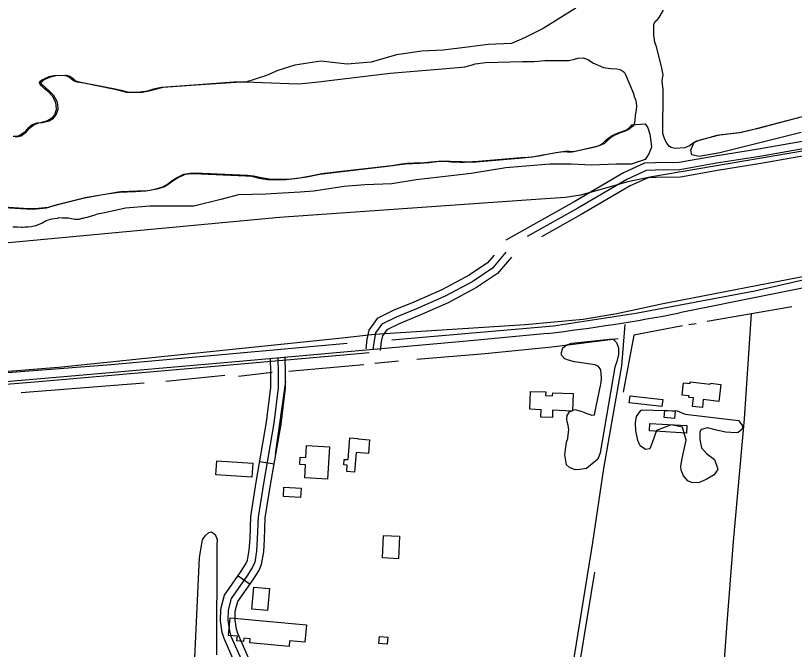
# Model space of a CAD drawing. Extents: x 3219052 to 3256913, y 800770 to 826146.
# Drawn here: x 3242021 to 3243626, y 810213 to 811519 of the extents above; entities that cross this region are included whole.
import ezdxf

# ---------------------------------------------------------------- set-up
doc = ezdxf.new("R2010")
doc.units = 0
for name, color, linetype in [('V-BLDG-OTLN', 7, 'Continuous'), ('V-DTCH-CNTR', 7, 'Continuous'), ('V-LEVE-TOET', 7, 'Continuous'), ('V-ROAD-CNTR', 7, 'Continuous'), ('V-SITE-VEGE', 7, 'Continuous'), ('V-TOPO-SHOR', 7, 'Continuous')]:
    doc.layers.add(name, color=color, linetype=linetype)

msp = doc.modelspace()

# ---------------------------------------------------------------- linework, layer by layer
at = {"layer": 'V-BLDG-OTLN'}
for points in [[(3243470, 810723.7), (3243438, 810727.4), (3243436.1, 810711.1), (3243415.6, 810713.5), (3243417.6, 810731), (3243408.1, 810732.1), (3243408.5, 810735), (3243394.3, 810736.7), (3243397.3, 810762.3), (3243410.6, 810760.8), (3243411, 810764), (3243452.2, 810759.2), (3243452.5, 810761.2), (3243474.1, 810758.7)], [(3243169.9, 810739.8), (3243168.5, 810703.8), (3243127.5, 810705.5), (3243126.9, 810690.4), (3243103, 810691.3), (3243103.6, 810706.7), (3243080.5, 810707.6), (3243082, 810744.5), (3243113.1, 810743.3), (3243112.8, 810735.9), (3243127.4, 810735.4), (3243127.6, 810741.5)], [(3243287, 810735.3), (3243354.4, 810727.9), (3243352.8, 810713.2), (3243285.4, 810720.6)], [(3243378.5, 810688.6), (3243357.1, 810690.7), (3243358.6, 810705.5), (3243379.9, 810703.4)], [(3243327.1, 810663.1), (3243328, 810678.5), (3243403.9, 810674), (3243403, 810658.6)], [(3242705.8, 810603.8), (3242709.4, 810648.6), (3242726, 810647.3), (3242725.9, 810646.5), (3242750, 810644.6), (3242747.7, 810616.7), (3242722.4, 810618.7), (3242719.2, 810578.1), (3242703.3, 810579.4), (3242704.3, 810592.3), (3242697, 810592.9), (3242698, 810604.4)], [(3242616.8, 810566.3), (3242618.4, 810593.1), (3242606.4, 810593.8), (3242607.3, 810609), (3242618.7, 810608.3), (3242620.2, 810633), (3242667.5, 810630.2), (3242663.5, 810563.5)], [(3242509.5, 810596.5), (3242507.7, 810567.8), (3242433.5, 810572.5), (3242435.3, 810601.2)], [(3242607.9, 810525.9), (3242572.6, 810527.6), (3242573.6, 810547), (3242608.9, 810545.3)], [(3242778.8, 810447.3), (3242812.1, 810445.8), (3242810, 810399.6), (3242776.7, 810401.1)], [(3242540, 810293.2), (3242507.8, 810295.8), (3242511.4, 810340.7), (3242543.7, 810338.1)], [(3242463.1, 810277.6), (3242620.2, 810263), (3242616.9, 810227.8), (3242585.4, 810230.7), (3242584.4, 810219), (3242503.2, 810226.5), (3242504, 810234.5), (3242491.1, 810235.6), (3242490.5, 810229.2), (3242476.8, 810230.5), (3242477.7, 810240), (3242459.8, 810241.6)], [(3242769.4, 810225.2), (3242770.8, 810239.6), (3242788.1, 810237.9), (3242786.7, 810223.6)]]:
    msp.add_lwpolyline(points, close=True, dxfattribs=at)
at = {"layer": 'V-DTCH-CNTR'}
msp.add_lwpolyline([(3244288.7, 808436.8), (3243869.1, 808467.6), (3243722.1, 808478.3), (3243287.9, 808530.3), (3242944.6, 808568.8), (3242908.8, 808572.6), (3242935.4, 808738.2), (3243065.4, 809592.3), (3243153.7, 810084.6), (3243210.1, 810432.7), (3243233.3, 810585.7), (3243270.1, 810797.3), (3243277.1, 810882.1)], dxfattribs=at)
at = {"layer": 'V-LEVE-TOET'}
for points in [[(3240635.5, 810697), (3240765.2, 810694.2), (3241419.9, 810739.7), (3242109.3, 810794.7), (3242693.8, 810854.7), (3242760.1, 810862.2), (3243070.6, 810882.6), (3243190.1, 810893.3), (3243260.1, 810905.1), (3243352, 810924.8), (3243677.8, 810988.2), (3244162.3, 811082.5), (3244949.7, 811241.1), (3245481.2, 811339.6), (3245514.4, 811347.8), (3245575.5, 811365.2), (3245593.7, 811370.6), (3245644.9, 811388.1), (3245745.5, 811427.2), (3246144.7, 811608.2)], [(3245430.1, 811598.6), (3244961.8, 811505.3), (3244653.7, 811444.5), (3244114.8, 811331.9), (3243743.5, 811257), (3243331.8, 811186.8), (3243282.3, 811176.1), (3243217.2, 811158.1), (3243185.1, 811149.1), (3243153.7, 811143.7), (3243102.2, 811140.3), (3242564.6, 811102.5), (3241961.5, 811046.4), (3241471.6, 811002.1), (3240926.2, 810954.5), (3240860.9, 810950.5), (3240816.3, 810948.9), (3240771.1, 810949.1), (3240735.4, 810950), (3240689.3, 810954.4), (3240648.3, 810958.8)]]:
    msp.add_lwpolyline(points, dxfattribs=at)
at = {"layer": 'V-ROAD-CNTR'}
for p, q in [((3242523.9, 810600.2), (3242553.5, 810595.1)), ((3242479.2, 810364.3), (3242503.8, 810347.1))]:
    msp.add_line(p, q, dxfattribs=at)
for points in [[(3245232.7, 811560.3), (3245013.4, 811505.9), (3244628.9, 811430.4), (3244554.9, 811421.3), (3244512.1, 811421.9), (3244464.7, 811413.2), (3244421.1, 811401.9), (3244373.1, 811388.6), (3244330.3, 811374.1), (3244252.7, 811351.5), (3244213.2, 811342.9), (3244014.5, 811310.1), (3243944.9, 811289.1), (3243850, 811266), (3243739.8, 811244.7), (3243646.4, 811229.8), (3243556.7, 811213.8), (3243467.5, 811199.9), (3243391.2, 811186), (3243340, 811185.3), (3243324, 811184.7), (3243287.5, 811168.1), (3243186.6, 811109.3), (3243104.5, 811063.1)], [(3245006.9, 811535.2), (3244624.2, 811460.1), (3244553.3, 811451.4), (3244509.5, 811451.9), (3244458.3, 811442.5), (3244413.3, 811430.9), (3244364.2, 811417.3), (3244321.3, 811402.8), (3244245.3, 811380.6), (3244207.5, 811372.4), (3244007.7, 811339.4), (3243937, 811318.1), (3243843.6, 811295.3), (3243734.6, 811274.2), (3243641.4, 811259.4), (3243551.8, 811243.4), (3243462.5, 811229.5), (3243388.2, 811215.9), (3243339.3, 811215.3), (3243317.1, 811214.5), (3243273.7, 811194.7), (3243171.7, 811135.3), (3243030.8, 811056)], [(3245010.2, 811520.6), (3244626.6, 811445.2), (3244554.1, 811436.4), (3244510.8, 811436.9), (3244461.5, 811427.8), (3244417.2, 811416.4), (3244368.7, 811403), (3244325.8, 811388.4), (3244249, 811366.1), (3244210.4, 811357.6), (3244011.1, 811324.7), (3243941, 811303.6), (3243846.8, 811280.7), (3243737.2, 811259.4), (3243643.9, 811244.6), (3243554.3, 811228.6), (3243465, 811214.7), (3243389.7, 811200.9), (3243339.7, 811200.3), (3243320.5, 811199.6), (3243280.6, 811181.4), (3243179.1, 811122.3), (3243074.8, 811063.6)], [(3245453.5, 811315), (3245067, 811237.6), (3244595.1, 811145.3), (3243943.5, 811017.4), (3243388.9, 810906.1)], [(3243031.2, 811031.1), (3243003.4, 810998.4), (3242963, 810971.2), (3242905.7, 810940.4), (3242846.9, 810914.5), (3242804.7, 810897.7), (3242775.6, 810882.9), (3242762.5, 810864.8), (3242759.4, 810849.4), (3242757.1, 810830.6)], [(3243006.7, 811025.4), (3242993.3, 811009.7), (3242955.2, 810984), (3242899.1, 810953.9), (3242841.1, 810928.4), (3242798.5, 810911.4), (3242765.6, 810894.7), (3242748.4, 810870.9), (3242744.6, 810851.8), (3242742.2, 810832.4)], [(3243042.6, 811021.3), (3243013.5, 810987.1), (3242970.8, 810958.3), (3242912.3, 810926.9), (3242852.7, 810900.7), (3242810.9, 810884), (3242785.6, 810871.2), (3242776.6, 810858.7), (3242774.3, 810847.1), (3242772, 810828.7)], [(3243116.7, 810863.9), (3242950.7, 810848), (3242490, 810806.6), (3242112.3, 810773.8), (3241560.6, 810726.3), (3240780.1, 810658)], [(3241099, 810683), (3241156.6, 810689), (3241348.5, 810702.8), (3241710.9, 810735.3), (3242076.1, 810765.8), (3242423.2, 810795.6), (3242727.5, 810822.3), (3242749.1, 810824.3)], [(3242520.4, 810076.6), (3242501.3, 810120.7), (3242477.8, 810172.3), (3242450.4, 810235), (3242446.6, 810247.6), (3242442.8, 810271.8), (3242443.5, 810295.9), (3242451.2, 810324.2), (3242484.5, 810371.8), (3242495.4, 810389.1), (3242498.9, 810396.8), (3242502.4, 810417.2), (3242503.8, 810441.3), (3242505.4, 810486.9), (3242516.5, 810557.1), (3242538, 810681.3), (3242546.8, 810753), (3242546.9, 810783.9), (3242546.1, 810812.5)], [(3242561.1, 810813), (3242561.9, 810784.1), (3242561.8, 810752.1), (3242552.8, 810679.1), (3242531.3, 810554.7), (3242520.4, 810485.5), (3242518.8, 810440.6), (3242517.3, 810415.5), (3242513.4, 810392.3), (3242508.6, 810382), (3242497, 810363.6), (3242465, 810317.7), (3242458.5, 810293.7), (3242457.8, 810272.7), (3242461.3, 810250.9), (3242464.5, 810240.2), (3242491.5, 810178.5), (3242515, 810126.8), (3242526.3, 810100.8), (3242530.2, 810079.1)], [(3242537.9, 810112.6), (3242505.2, 810184.6), (3242478.6, 810245.4), (3242476, 810254.2), (3242472.9, 810273.7), (3242473.4, 810291.5), (3242478.8, 810311.3), (3242509.6, 810355.3), (3242521.8, 810374.8), (3242527.8, 810387.8), (3242532.3, 810413.8), (3242533.8, 810439.9), (3242535.3, 810484), (3242546.1, 810552.2), (3242567.7, 810676.9), (3242576.8, 810751.1), (3242576.9, 810784.3), (3242576.1, 810813.4)]]:
    msp.add_lwpolyline(points, dxfattribs=at)
msp.add_arc((3242647.3, 814792.4), 3956.5, 276.8146, 280.8036, dxfattribs=at)
at = {"layer": 'V-SITE-VEGE'}
for points in [[(3243175.4, 811534.5), (3243138.8, 811511.4), (3243108, 811492.1), (3243069.5, 811472.9), (3243042.6, 811461.3), (3242994.4, 811459.4), (3242952.1, 811453.6), (3242902, 811447.8), (3242857.7, 811445.9), (3242805.7, 811438.2), (3242753.8, 811422.8), (3242703.7, 811418.9), (3242649.8, 811424.7), (3242595.9, 811417), (3242561.2, 811405.5), (3242538.1, 811395.8), (3242495, 811382), (3242470.4, 811381.4), (3242388.1, 811375.6), (3242321.3, 811370.9), (3242305.1, 811367), (3242292.2, 811363.4), (3242277.6, 811361), (3242260.5, 811360.4), (3242249.7, 811360.6), (3242234.1, 811364.5), (3242221.8, 811367.5), (3242161.6, 811379.4)], [(3242161.6, 811379.4), (3242147.5, 811382), (3242140.3, 811384.4), (3242134.6, 811389.5), (3242128.3, 811393.7), (3242121.5, 811395.8), (3242099.6, 811395.1), (3242089.4, 811392.4), (3242080.4, 811388.8), (3242074.7, 811386.1), (3242070, 811381.6), (3242069.1, 811379.5), (3242071.2, 811377.1), (3242087.7, 811362.2), (3242095.8, 811353.8), (3242102.4, 811341.8), (3242103.6, 811335.8), (3242104.5, 811324.8), (3242100.6, 811314.3), (3242095.2, 811307.4), (3242086.3, 811301.7), (3242072.2, 811298), (3242064.4, 811297.1), (3242054.8, 811293.8), (3242045.6, 811286.3), (3242038.4, 811278.2), (3242034.5, 811275.2), (3242028.2, 811271), (3242021.9, 811269.5), (3242015.9, 811269.5)], [(3243639.5, 811278.3), (3243471.9, 811235.9), (3243429.6, 811228.2), (3243414.2, 811232.1), (3243412.3, 811241.7), (3243418.9, 811258), (3243424.9, 811260.8), (3243432.7, 811263.2), (3243466.8, 811272.3), (3243512.9, 811277.7), (3243547.3, 811285.9), (3243645.2, 811311.8)], [(3241950, 811126.5), (3242043.5, 811120.4), (3242063.2, 811121), (3242084.2, 811122.8), (3242100, 811127.7), (3242118.9, 811132.5), (3242160.2, 811142.7), (3242192.3, 811148.5), (3242208.7, 811151.5), (3242224, 811153.9), (3242233.9, 811155.1), (3242268, 811156.7), (3242289, 811157.6), (3242307.9, 811161), (3242324, 811165.8), (3242333.6, 811171.8), (3242343.5, 811179.3), (3242352.4, 811184.7), (3242367.4, 811191.9), (3242376.7, 811192.8), (3242386.9, 811193.4), (3242495, 811188.8), (3242507, 811187.7), (3242522.9, 811184.1), (3242539.6, 811181.4), (3242559.7, 811180.6), (3242578, 811180.9), (3242601.9, 811183.6), (3242621.1, 811186.7), (3242648, 811192.1), (3242682.2, 811196.3), (3242792.4, 811209.1), (3242812.7, 811212.1), (3242823.8, 811213.4), (3242838.5, 811214.3), (3242854.1, 811214.6), (3242872.9, 811216.4), (3242888.2, 811218), (3242907.1, 811218.6), (3242918.5, 811217.4), (3242936.7, 811216.8), (3242946, 811216.6), (3242970, 811217.5), (3243057.7, 811225.4), (3243072.4, 811226.4), (3243085.6, 811227.6), (3243103.2, 811230.6), (3243115.5, 811233), (3243135, 811236.6), (3243149.7, 811238.5), (3243158, 811238.2), (3243167, 811237.9), (3243214.9, 811248.5), (3243224.5, 811252.1), (3243230.5, 811255.1), (3243235.9, 811260.5), (3243243.7, 811267.4), (3243250.2, 811271.6), (3243262.5, 811277), (3243273, 811280.6), (3243281.4, 811284.2), (3243288.8, 811290.8), (3243290.6, 811293.5), (3243317.9, 811295.7), (3243323.7, 811287.9), (3243327.5, 811274.5), (3243329.5, 811259.1), (3243331.4, 811247.5), (3243325.6, 811234), (3243317.9, 811222.5), (3243289, 811212.8), (3243258.2, 811212.8), (3243208.2, 811210.9), (3243165.8, 811212.8), (3243121.5, 811212.8), (3243031, 811205.1), (3242959.8, 811193.6), (3242894.3, 811185.9), (3242846.2, 811180.1)], [(3242846.2, 811180.1), (3242796.1, 811172.4), (3242740.3, 811170.4), (3242697.9, 811166.6), (3242671, 811162.7), (3242634.4, 811157), (3242607.4, 811155), (3242570.8, 811153.1), (3242536.2, 811151.2), (3242480.3, 811149.3), (3242443.7, 811139.6), (3242387.9, 811126.1), (3242297.4, 811126.1), (3242247.3, 811122.3), (3242207.5, 811113.3), (3242203.7, 811112.7), (3242197.1, 811111.2), (3242189.1, 811109.6), (3242182, 811107.1), (3242174.4, 811104.6), (3242168.3, 811103), (3242163.1, 811102), (3242160.3, 811101), (3242157.4, 811100.9), (3242150.8, 811098.9), (3242142.7, 811098.7), (3242139.4, 811099.2), (3242135.1, 811100), (3242129.9, 811101.4), (3242117.1, 811101.1), (3242109.4, 811101.9), (3242106.1, 811100.9), (3242094.8, 811099.7), (3242090, 811098.2), (3242084.8, 811096.7), (3242082, 811095.2), (3242075.5, 811091.3), (3242070.8, 811088.8), (3242061.8, 811085.8), (3242052.8, 811083.7), (3242046.6, 811083.2), (3242042.9, 811082.6), (3242040.5, 811082.6), (3242035.7, 811082), (3242032.9, 811081.9), (3242024.8, 811083.2), (3242014.8, 811083)], [(3242384.1, 810062), (3242399.7, 810402), (3242405.6, 810438.8), (3242412.2, 810447.5), (3242418.8, 810453.5), (3242424.5, 810454.7), (3242432.3, 810449.7), (3242436.2, 810439.2), (3242435.6, 810427.2), (3242434.5, 810201.4)]]:
    msp.add_lwpolyline(points, dxfattribs=at)
for points in [[(3243225.7, 810617.8), (3243220.3, 810604.6), (3243197.3, 810585.4), (3243183.2, 810583.6), (3243173.6, 810582.7), (3243161.9, 810587.5), (3243156.2, 810592.9), (3243152.6, 810613.5), (3243154.4, 810629.4), (3243156.2, 810639.6), (3243158.8, 810647.1), (3243159.7, 810655.2), (3243160.6, 810665.3), (3243159.7, 810674.9), (3243157.3, 810681.5), (3243156.4, 810688.7), (3243157.3, 810695), (3243162.3, 810702.5), (3243173.1, 810707), (3243183.3, 810704.6), (3243192, 810701.6), (3243195.9, 810699.6), (3243207.9, 810695.4), (3243213.9, 810696), (3243216.8, 810710.1), (3243227.5, 810762.8), (3243228.4, 810771.8), (3243226.6, 810789.2), (3243221.8, 810796), (3243215.2, 810799), (3243172.6, 810805.2), (3243160.4, 810808.8), (3243152.6, 810811.8), (3243145.7, 810819.3), (3243146, 810824.4), (3243148.6, 810834.3), (3243157, 810840.6), (3243166.9, 810843.6), (3243244.5, 810852.4), (3243251.9, 810851.8), (3243258.8, 810845.5), (3243263.1, 810834.1), (3243263.1, 810820.4), (3243260.1, 810806), (3243255.9, 810794.3)], [(3243510.4, 810684.5), (3243519.1, 810672.8), (3243517.3, 810666.2), (3243509.6, 810659.6), (3243506, 810659), (3243483.5, 810660.2), (3243462.5, 810665), (3243446.6, 810669.1), (3243433.5, 810665.8), (3243431.1, 810661), (3243430.5, 810645.1), (3243434.1, 810628.4), (3243444.6, 810616.7), (3243460.8, 810603.9), (3243467.7, 810584.4), (3243460.3, 810572.7), (3243444.1, 810562.8), (3243428.3, 810555.9), (3243413.9, 810556.5), (3243405.8, 810560.3), (3243397.1, 810570.2), (3243392.3, 810582.2), (3243392, 810590.6), (3243394.3, 810606.1), (3243402.7, 810643.6), (3243394.8, 810670.8), (3243371.7, 810675.3), (3243341.5, 810663.9), (3243332.9, 810638.4), (3243327.8, 810625.8), (3243318.5, 810624.6), (3243308, 810632.1), (3243302.9, 810643.4), (3243298.7, 810663.2), (3243298.4, 810679.7), (3243300.4, 810692.8), (3243309.1, 810705.1), (3243310, 810706.6), (3243384.3, 810704.4), (3243400.8, 810697.2)]]:
    msp.add_lwpolyline(points, close=True, dxfattribs=at)
at = {"layer": 'V-TOPO-SHOR'}
for p, q in [((3243620.3, 810918.6), (3243445.9, 810888.2)), ((3243395.1, 810879.6), (3243295.1, 810860.5)), ((3243423.1, 810883.8), (3243408.3, 810881.7)), ((3243295.1, 810860.5), (3243272.8, 810742.5)), ((3242761, 810802.4), (3242809.6, 810807.5)), ((3242738.4, 810799), (3242583.9, 810785.4)), ((3242452, 810777), (3242330.5, 810765.1)), ((3242549.2, 810783.7), (3242479.8, 810775.2)), ((3242285.4, 810761.7), (3242032, 810741.4)), ((3242576.9, 810764.6), (3242555.8, 810615.4))]:
    msp.add_line(p, q, dxfattribs=at)
for points in [[(3243380.2, 811244.7), (3243371.9, 811246.8), (3243368.3, 811248.9), (3243362.6, 811255.7), (3243358.9, 811263.5), (3243354.4, 811276.1), (3243355.2, 811365.9), (3243353.1, 811383.6), (3243353.9, 811390.2), (3243355.1, 811396.8), (3243352.7, 811410.9), (3243341.9, 811452.5), (3243338.2, 811463.9), (3243335.8, 811478.8), (3243336.1, 811500.7), (3243338.2, 811505.8), (3243343.3, 811510.9), (3243346.8, 811515.1), (3243355.8, 811530.4)], [(3242604.3, 811378.4), (3242638.7, 811381.8), (3242792.3, 811400), (3242932.5, 811412.2), (3242946.6, 811413.5), (3242959.7, 811416.5), (3242967.8, 811419.2), (3242988.8, 811422.2), (3243065.1, 811424.2), (3243089.1, 811424.2), (3243111.6, 811426.3), (3243148.1, 811426.4), (3243160.7, 811426.4), (3243172.4, 811429.4), (3243179.6, 811431.5), (3243190.3, 811432.2), (3243199.9, 811428.3), (3243211.6, 811421.1), (3243221.2, 811416.9), (3243232.3, 811412.2), (3243246.4, 811409.8), (3243259.9, 811409.2), (3243266.2, 811408), (3243271.8, 811404.7), (3243275.4, 811401.4), (3243277, 811398.8), (3243293.8, 811358.3), (3243295.3, 811352.4), (3243298.9, 811343.7), (3243299.8, 811340.1), (3243300.1, 811331.7), (3243298.6, 811320), (3243297.8, 811314), (3243296.6, 811302.6), (3243295.4, 811295.5), (3243292.7, 811291.3), (3243285.2, 811284.7), (3243276.9, 811281), (3243266.4, 811277.4), (3243254.1, 811272), (3243247.5, 811267.8), (3243239.7, 811260.9), (3243234.4, 811255.5), (3243228.4, 811252.5), (3243218.8, 811248.9), (3243170.9, 811238.3), (3243161.9, 811238.6), (3243153.5, 811238.9), (3243138.9, 811237.1), (3243119.4, 811233.5), (3243107.1, 811231), (3243089.4, 811228), (3243076.3, 811226.8), (3243061.6, 811225.9), (3242973.9, 811217.9), (3242949.9, 811217), (3242940.6, 811217.3), (3242922.3, 811217.8), (3242911, 811219), (3242892.1, 811218.4), (3242876.8, 811216.9), (3242857.9, 811215), (3242842.4, 811214.7), (3242827.7, 811213.8), (3242816.6, 811212.6), (3242796.3, 811209.5), (3242686.1, 811196.8), (3242651.9, 811192.5), (3242625, 811187.1), (3242605.8, 811184.1), (3242581.8, 811181.3), (3242563.6, 811181), (3242543.5, 811181.9), (3242526.7, 811184.5), (3242510.9, 811188.1), (3242498.9, 811189.3), (3242390.7, 811193.9), (3242380.6, 811193.3), (3242371.3, 811192.3), (3242356.3, 811185.1), (3242347.3, 811179.7), (3242337.5, 811172.2), (3242327.9, 811166.2), (3242311.7, 811161.4), (3242292.9, 811158.1), (3242271.9, 811157.1), (3242237.7, 811155.6), (3242227.9, 811154.4), (3242212.6, 811151.9), (3242196.1, 811148.9), (3242164.1, 811143.2), (3242122.8, 811132.9), (3242103.9, 811128.1), (3242088, 811123.3), (3242067.1, 811121.4), (3242047.3, 811120.8), (3241953.9, 811126.9)], [(3242019.8, 811269.9), (3242025.8, 811269.9), (3242032.1, 811271.4), (3242038.4, 811275.6), (3242042.3, 811278.6), (3242049.4, 811286.7), (3242058.7, 811294.2), (3242068.3, 811297.6), (3242076.1, 811298.5), (3242090.1, 811302.1), (3242099.1, 811307.8), (3242104.5, 811314.7), (3242108.4, 811325.2), (3242107.5, 811336.3), (3242106.2, 811342.2), (3242099.6, 811354.2), (3242091.5, 811362.6), (3242075, 811377.5), (3242072.9, 811379.9), (3242073.8, 811382), (3242078.6, 811386.5), (3242084.3, 811389.2), (3242093.3, 811392.8), (3242103.5, 811395.6), (3242125.3, 811396.2), (3242132.2, 811394.1), (3242138.5, 811389.9), (3242144.2, 811384.8), (3242151.4, 811382.5), (3242165.5, 811379.8), (3242225.7, 811367.9), (3242238, 811364.9), (3242253.6, 811361.1), (3242264.4, 811360.8), (3242281.4, 811361.4), (3242296.1, 811363.8), (3242309, 811367.5), (3242325.1, 811371.4), (3242391.9, 811376), (3242474.3, 811381.8), (3242498.8, 811382.5), (3242512.6, 811381.9), (3242583.6, 811379), (3242604.3, 811378.4)], [(3243649.1, 811312.2), (3243551.2, 811286.3), (3243516.8, 811278.2), (3243470.6, 811272.7), (3243436.5, 811263.6), (3243428.7, 811261.2)], [(3242795.8, 810850.9), (3243129.1, 810879.7), (3243299.2, 810905.4), (3243544, 810951.7), (3243889.5, 811030.8), (3244170.8, 811082.3), (3244266.2, 811102.9), (3244698.5, 811183.6), (3245070.1, 811262.6), (3245120.4, 811269.5)], [(3243428.7, 811261.2), (3243417.1, 811255.8), (3243409.3, 811250.7), (3243400, 811246.2), (3243380.2, 811244.7)], [(3238234, 810778.8), (3238306, 810778.7), (3238394.5, 810790.7), (3238698.4, 810887.3), (3239066.6, 811018.4), (3239240.3, 811073.5), (3239314.9, 811082.1), (3239405.2, 811078.4), (3239497.1, 811073), (3239587.4, 811058.9), (3239649.8, 811039.7), (3240159.6, 810844.3), (3240542.8, 810696), (3240584.5, 810685.5), (3240634.8, 810680.1), (3240730.2, 810679.9), (3240827.4, 810683.2), (3241389.8, 810735.8), (3242217.8, 810800), (3242703.8, 810844.1)], [(3243536.6, 810904.1), (3243522.1, 810688.2), (3243499.6, 810435.1), (3243486.6, 810267), (3243469.1, 810027.3), (3243455.5, 809816.5), (3243439.1, 809589.1), (3243420.8, 809342.1), (3243375.8, 808712.8), (3243363.1, 808544.9), (3243076.9, 808569.7), (3242931.7, 808587.3)], [(3242847.8, 810810.9), (3242988.4, 810822.7), (3243125.5, 810836.3), (3243262.6, 810853.4)], [(3242934.2, 808616.1), (3242968.1, 808844.8), (3242996.1, 809033.3), (3243035.1, 809267.2), (3243077.8, 809527.1), (3243127.8, 809844.6), (3243168.5, 810091.6), (3243214.5, 810372)]]:
    msp.add_lwpolyline(points, dxfattribs=at)

doc.saveas('drawing.dxf')
